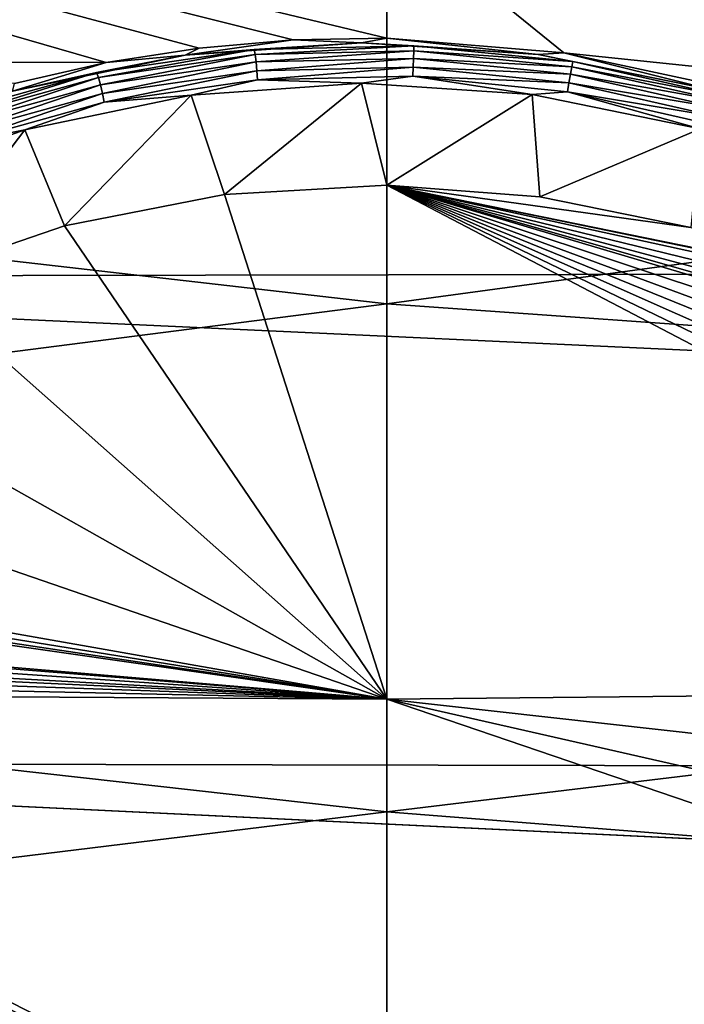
# Model space of a CAD drawing. Header units: metres. Extents: x -31 to 116, y -84 to 84.
# Tile 329 of 656: x 20.02 to 25.5, y -29.5 to -21.38. Entities that reach past the tile are written whole.
import ezdxf

# ---------------------------------------------------------------- set-up
doc = ezdxf.new("R2010")
doc.units = ezdxf.units.M
doc.layers.add('solid_80010000GA_11_1', color=7, linetype='CONTINUOUS')

msp = doc.modelspace()

# ---------------------------------------------------------------- linework, layer by layer
at = {"layer": 'solid_80010000GA_11_1'}
for points in [[(5.595928, -17.363726, -58.034225), (21.497269, -21.616348, -56.804199), (20.730347, -21.73646, -56.744804)], [(5.595928, -21.725851, -56.546066), (5.595928, -17.363726, -58.034225), (20.730347, -21.73646, -56.744804)], [(5.595928, -17.363726, -58.034225), (22.27318, -21.548958, -56.8438), (21.497269, -21.616348, -56.804199)], [(5.595928, -17.363726, -58.034225), (23.04767, -21.535429, -56.86322), (22.27318, -21.548958, -56.8438)], [(5.595928, -17.363726, -58.034225), (23.04767, -20.471352, -57.254906), (23.04767, -21.535429, -56.86322)], [(21, -18.9, 57.756149), (5.595928, -17.363726, 58.034225), (5.595928, -21.725851, 56.546066)], [(21.250086, -19.150087, 57.678059), (21, -18.9, 57.756149), (5.595928, -21.725851, 56.546066)], [(12.5, -19.366802, -55.339149), (103, -23.341595, -56.357498), (103, -18.847979, -58.015087)], [(12.5, -19.366768, 55.339161), (103, -18.848118, 58.015034), (103, -23.341688, 56.357452)], [(21.5, -19.4, 57.598862), (21.250086, -19.150087, 57.678059), (5.595928, -21.725851, 56.546066)], [(23.04767, -19.4, 57.626736), (21.5, -19.4, 57.598862), (5.595928, -21.725851, 56.546066)], [(23.04767, -23.726908, 55.984234), (23.04767, -19.4, 57.626736), (5.595928, -21.725851, 56.546066)], [(12.5, -23.505802, 53.711929), (12.5, -19.366768, 55.339161), (103, -23.341688, 56.357452)], [(12.5, -19.366802, -55.339149), (12.5, -23.505838, -53.711914), (103, -23.341595, -56.357498)], [(44.944008, -23.786966, -56.373806), (23.04767, -20.471352, -57.254906), (23.04767, -19.4, -57.626736)], [(44.944008, -23.786966, -56.373806), (23.04767, -19.4, -57.626736), (23.5, -19.4, -57.635067)], [(44.944008, -20.75223, 57.56015), (23.04767, -19.4, 57.626736), (23.04767, -23.726908, 55.984234)], [(44.944008, -23.786966, -56.373806), (23.5, -19.4, -57.635067), (31.5, -19.4, -57.782387)], [(24.505907, -21.656111, -56.844608), (23.04767, -21.535429, -56.86322), (23.04767, -20.471352, -57.254906)], [(44.944008, -23.786966, -56.373806), (24.505907, -21.656111, -56.844608), (23.04767, -20.471352, -57.254906)], [(44.944008, -25.275887, 55.722126), (44.944008, -20.75223, 57.56015), (23.04767, -23.726908, 55.984234)], [(21.383236, -21.673912, -55.688839), (21.497269, -21.616348, -56.804199), (22.27318, -21.548958, -56.8438)], [(22.836401, -21.571842, -55.768486), (21.383236, -21.673912, -55.688839), (22.27318, -21.548958, -56.8438)], [(21.95196, -21.627014, -55.656059), (21.383236, -21.673912, -55.688839), (22.836401, -21.571842, -55.768486)], [(23.269569, -21.596642, -55.704361), (21.95196, -21.627014, -55.656059), (22.836401, -21.571842, -55.768486)], [(21.959326, -21.669151, -55.594204), (21.95196, -21.627014, -55.656059), (23.269569, -21.596642, -55.704361)], [(21.959326, -21.669151, -55.594204), (23.269569, -21.596642, -55.704361), (23.268751, -21.639172, -55.642345)], [(22.836401, -21.571842, -55.768486), (22.27318, -21.548958, -56.8438), (23.04767, -21.535429, -56.86322)], [(24.294418, -21.668823, -55.770954), (22.836401, -21.571842, -55.768486), (23.04767, -21.535429, -56.86322)], [(23.269569, -21.596642, -55.704361), (22.836401, -21.571842, -55.768486), (24.294418, -21.668823, -55.770954)], [(24.294418, -21.668823, -55.770954), (23.04767, -21.535429, -56.86322), (24.505907, -21.656111, -56.844608)], [(23.268751, -21.639172, -55.642345), (23.269569, -21.596642, -55.704361), (24.581532, -21.728073, -55.689198)], [(24.581532, -21.728073, -55.689198), (23.269569, -21.596642, -55.704361), (24.294418, -21.668823, -55.770954)], [(21.383236, -21.673912, -55.688839), (19.958069, -21.97086, -55.531616), (20.730347, -21.73646, -56.744804)], [(20.651875, -21.817867, -55.544693), (19.958069, -21.97086, -55.531616), (21.383236, -21.673912, -55.688839)], [(21.95196, -21.627014, -55.656059), (20.651875, -21.817867, -55.544693), (21.383236, -21.673912, -55.688839)], [(20.667318, -21.858639, -55.48341), (20.651875, -21.817867, -55.544693), (21.95196, -21.627014, -55.656059)], [(20.667318, -21.858639, -55.48341), (21.95196, -21.627014, -55.656059), (21.959326, -21.669151, -55.594204)], [(20.667318, -21.858639, -55.48341), (21.959326, -21.669151, -55.594204), (20.684692, -21.919174, -55.442223)], [(21.959326, -21.669151, -55.594204), (21.967155, -21.731207, -55.552372), (20.684692, -21.919174, -55.442223)], [(21.383236, -21.673912, -55.688839), (20.730347, -21.73646, -56.744804), (21.497269, -21.616348, -56.804199)], [(21.959326, -21.669151, -55.594204), (23.268751, -21.639172, -55.642345), (21.967155, -21.731207, -55.552372)], [(23.268751, -21.639172, -55.642345), (23.266905, -21.70159, -55.600365), (21.967155, -21.731207, -55.552372)], [(23.268751, -21.639172, -55.642345), (24.572525, -21.77002, -55.627438), (23.266905, -21.70159, -55.600365)], [(23.268751, -21.639172, -55.642345), (24.581532, -21.728073, -55.689198), (24.572525, -21.77002, -55.627438)], [(25.730364, -21.961842, -55.694927), (24.294418, -21.668823, -55.770954), (24.505907, -21.656111, -56.844608)], [(24.581532, -21.728073, -55.689198), (24.294418, -21.668823, -55.770954), (25.730364, -21.961842, -55.694927)], [(44.944008, -23.786966, -56.373806), (25.942295, -21.964745, -56.752953), (24.505907, -21.656111, -56.844608)], [(25.730364, -21.961842, -55.694927), (24.505907, -21.656111, -56.844608), (25.942295, -21.964745, -56.752953)], [(5.595928, -21.725851, -56.546066), (20.730347, -21.73646, -56.744804), (19.975246, -21.908407, -56.6656)], [(23.04767, -23.726908, 55.984234), (5.595928, -21.725851, 56.546066), (5.595928, -25.962206, 54.73056)], [(19.958069, -21.97086, -55.531616), (19.975246, -21.908407, -56.6656), (20.730347, -21.73646, -56.744804)], [(20.684692, -21.919174, -55.442223), (21.967155, -21.731207, -55.552372), (20.701527, -21.990946, -55.427124)], [(21.967155, -21.731207, -55.552372), (21.974335, -21.804436, -55.536655), (20.701527, -21.990946, -55.427124)], [(21.967155, -21.731207, -55.552372), (23.266905, -21.70159, -55.600365), (21.974335, -21.804436, -55.536655)], [(23.266905, -21.70159, -55.600365), (23.26429, -21.775099, -55.584522), (21.974335, -21.804436, -55.536655)], [(23.266905, -21.70159, -55.600365), (24.561047, -21.831631, -55.5858), (23.26429, -21.775099, -55.584522)], [(24.572525, -21.77002, -55.627438), (24.561047, -21.831631, -55.5858), (23.266905, -21.70159, -55.600365)], [(24.572525, -21.77002, -55.627438), (24.581532, -21.728073, -55.689198), (25.865438, -22.018164, -55.610096)], [(25.865438, -22.018164, -55.610096), (24.581532, -21.728073, -55.689198), (25.730364, -21.961842, -55.694927)], [(20.651875, -21.817867, -55.544693), (19.392134, -22.166264, -55.370651), (19.958069, -21.97086, -55.531616)], [(19.415436, -22.204706, -55.310352), (19.392134, -22.166264, -55.370651), (20.651875, -21.817867, -55.544693)], [(19.415436, -22.204706, -55.310352), (20.651875, -21.817867, -55.544693), (20.667318, -21.858639, -55.48341)], [(20.701527, -21.990946, -55.427124), (21.974335, -21.804436, -55.536655), (20.715437, -22.063707, -55.440109)], [(21.974335, -21.804436, -55.536655), (21.979845, -21.878389, -55.549126), (20.715437, -22.063707, -55.440109)], [(21.974335, -21.804436, -55.536655), (23.26429, -21.775099, -55.584522), (21.979845, -21.878389, -55.549126)], [(23.26429, -21.775099, -55.584522), (23.26128, -21.849207, -55.59692), (21.979845, -21.878389, -55.549126)], [(23.26429, -21.775099, -55.584522), (24.548717, -21.90423, -55.570343), (23.26128, -21.849207, -55.59692)], [(24.561047, -21.831631, -55.5858), (24.548717, -21.90423, -55.570343), (23.26429, -21.775099, -55.584522)], [(24.561047, -21.831631, -55.5858), (25.827456, -22.118202, -55.508194), (24.548717, -21.90423, -55.570343)], [(24.572525, -21.77002, -55.627438), (25.848358, -22.058544, -55.549), (24.561047, -21.831631, -55.5858)], [(25.848358, -22.058544, -55.549), (25.827456, -22.118202, -55.508194), (24.561047, -21.831631, -55.5858)], [(24.572525, -21.77002, -55.627438), (25.865438, -22.018164, -55.610096), (25.848358, -22.058544, -55.549)], [(19.415436, -22.204706, -55.310352), (20.667318, -21.858639, -55.48341), (19.442049, -22.262583, -55.270294)], [(20.667318, -21.858639, -55.48341), (20.684692, -21.919174, -55.442223), (19.442049, -22.262583, -55.270294)], [(19.442049, -22.262583, -55.270294), (20.684692, -21.919174, -55.442223), (19.468195, -22.331741, -55.256306)], [(20.684692, -21.919174, -55.442223), (20.701527, -21.990946, -55.427124), (19.468195, -22.331741, -55.256306)], [(20.715437, -22.063707, -55.440109), (21.979845, -21.878389, -55.549126), (21.432562, -22.004286, -55.548073)], [(21.979845, -21.878389, -55.549126), (22.837111, -21.905556, -55.62682), (21.432562, -22.004286, -55.548073)], [(22.837111, -21.905556, -55.62682), (21.706841, -22.824995, -56.333199), (21.432562, -22.004286, -55.548073)], [(22.837111, -21.905556, -55.62682), (23.04767, -22.747948, -56.389107), (21.706841, -22.824995, -56.333199)], [(21.979845, -21.878389, -55.549126), (23.26128, -21.849207, -55.59692), (22.837111, -21.905556, -55.62682)], [(23.26128, -21.849207, -55.59692), (24.246378, -21.998972, -55.63018), (22.837111, -21.905556, -55.62682)], [(24.246378, -21.998972, -55.63018), (23.04767, -22.747948, -56.389107), (22.837111, -21.905556, -55.62682)], [(23.26128, -21.849207, -55.59692), (24.537292, -21.977451, -55.583115), (24.246378, -21.998972, -55.63018)], [(24.548717, -21.90423, -55.570343), (24.537292, -21.977451, -55.583115), (23.26128, -21.849207, -55.59692)], [(24.548717, -21.90423, -55.570343), (25.805691, -22.188734, -55.493614), (24.537292, -21.977451, -55.583115)], [(25.827456, -22.118202, -55.508194), (25.805691, -22.188734, -55.493614), (24.548717, -21.90423, -55.570343)], [(19.468195, -22.331741, -55.256306), (20.701527, -21.990946, -55.427124), (19.490166, -22.402308, -55.270226)], [(20.701527, -21.990946, -55.427124), (20.715437, -22.063707, -55.440109), (19.490166, -22.402308, -55.270226)], [(21.432562, -22.004286, -55.548073), (20.386131, -23.083088, -56.204445), (20.058943, -22.291315, -55.395317)], [(20.715437, -22.063707, -55.440109), (21.432562, -22.004286, -55.548073), (20.058943, -22.291315, -55.395317)], [(21.432562, -22.004286, -55.548073), (21.706841, -22.824995, -56.333199), (20.386131, -23.083088, -56.204445)], [(24.246378, -21.998972, -55.63018), (24.309805, -22.84198, -56.374855), (23.04767, -22.747948, -56.389107)], [(24.537292, -21.977451, -55.583115), (25.632374, -22.282747, -55.558414), (24.246378, -21.998972, -55.63018)], [(25.632374, -22.282747, -55.558414), (24.309805, -22.84198, -56.374855), (24.246378, -21.998972, -55.63018)], [(24.537292, -21.977451, -55.583115), (25.78616, -22.260073, -55.507179), (25.632374, -22.282747, -55.558414)], [(25.805691, -22.188734, -55.493614), (25.78616, -22.260073, -55.507179), (24.537292, -21.977451, -55.583115)], [(19.490166, -22.402308, -55.270226), (20.715437, -22.063707, -55.440109), (20.058943, -22.291315, -55.395317)], [(20.058943, -22.291315, -55.395317), (19.127661, -23.513071, -56.004345), (18.742916, -22.761051, -55.167679)], [(19.490166, -22.402308, -55.270226), (20.058943, -22.291315, -55.395317), (18.742916, -22.761051, -55.167679)], [(20.058943, -22.291315, -55.395317), (20.386131, -23.083088, -56.204445), (19.127661, -23.513071, -56.004345)], [(25.632374, -22.282747, -55.558414), (25.553888, -23.094933, -56.295174), (24.309805, -22.84198, -56.374855)], [(21.706841, -22.824995, -56.333199), (23.04767, -22.747948, -56.389107), (23.04767, -26.9874, -54.487438)], [(31.004324, -26.905794, -54.68261), (23.04767, -26.9874, -54.487438), (23.04767, -22.747948, -56.389107)], [(26.755745, -23.502787, -56.148853), (26.888149, -23.536854, -56.137028), (23.04767, -22.747948, -56.389107)], [(28.125021, -23.85359, -56.026711), (23.04767, -22.747948, -56.389107), (26.888149, -23.536854, -56.137028)], [(25.553888, -23.094933, -56.295174), (26.755745, -23.502787, -56.148853), (23.04767, -22.747948, -56.389107)], [(24.309805, -22.84198, -56.374855), (25.553888, -23.094933, -56.295174), (23.04767, -22.747948, -56.389107)], [(30.641781, -26.411512, -54.916027), (31.004324, -26.905794, -54.68261), (23.04767, -22.747948, -56.389107)], [(30.242102, -25.938755, -55.133194), (30.641781, -26.411512, -54.916027), (23.04767, -22.747948, -56.389107)], [(29.806677, -25.489529, -55.333946), (30.242102, -25.938755, -55.133194), (23.04767, -22.747948, -56.389107)], [(29.337193, -25.066338, -55.517944), (29.806677, -25.489529, -55.333946), (23.04767, -22.747948, -56.389107)], [(28.83744, -24.672749, -55.684433), (29.337193, -25.066338, -55.517944), (23.04767, -22.747948, -56.389107)], [(28.307953, -24.309553, -55.833866), (28.83744, -24.672749, -55.684433), (23.04767, -22.747948, -56.389107)], [(28.199362, -24.216059, -55.872414), (28.307953, -24.309553, -55.833866), (23.04767, -22.747948, -56.389107)], [(28.132141, -24.102646, -55.920155), (28.199362, -24.216059, -55.872414), (23.04767, -22.747948, -56.389107)], [(28.107334, -23.980614, -55.972126), (28.132141, -24.102646, -55.920155), (23.04767, -22.747948, -56.389107)], [(28.125021, -23.85359, -56.026711), (28.107334, -23.980614, -55.972126), (23.04767, -22.747948, -56.389107)], [(20.386131, -23.083088, -56.204445), (21.706841, -22.824995, -56.333199), (23.04767, -26.9874, -54.487438)], [(19.127661, -23.513071, -56.004345), (20.386131, -23.083088, -56.204445), (23.04767, -26.9874, -54.487438)], [(12.5, -23.505838, -53.711914), (103, -27.691591, -54.352322), (103, -23.341595, -56.357498)], [(12.5, -23.505802, 53.711929), (103, -23.341688, 56.357452), (103, -27.689806, 54.35323)], [(12.5, -27.509588, 51.775642), (12.5, -23.505802, 53.711929), (103, -27.689806, 54.35323)], [(12.5, -23.505838, -53.711914), (12.5, -27.509621, -51.775623), (103, -27.691591, -54.352322)], [(17.943159, -24.109961, -55.73037), (19.127661, -23.513071, -56.004345), (23.04767, -26.9874, -54.487438)], [(23.04767, -27.916229, 54.017448), (23.04767, -23.726908, 55.984234), (5.595928, -25.962206, 54.73056)], [(44.944008, -25.275887, 55.722126), (23.04767, -23.726908, 55.984234), (23.04767, -27.916229, 54.017448)], [(16.861902, -24.857508, -55.383644), (17.943159, -24.109961, -55.73037), (23.04767, -26.9874, -54.487438)], [(15.915729, -25.731344, -54.968346), (16.861902, -24.857508, -55.383644), (23.04767, -26.9874, -54.487438)], [(44.944008, -29.641315, 53.527733), (44.944008, -25.275887, 55.722126), (23.04767, -27.916229, 54.017448)], [(15.804276, -25.819496, -54.925289), (15.915729, -25.731344, -54.968346), (23.04767, -26.9874, -54.487438)], [(15.658215, -25.880358, -54.894409), (15.804276, -25.819496, -54.925289), (23.04767, -26.9874, -54.487438)], [(14.141746, -26.229488, -54.705948), (15.488615, -25.904158, -54.880608), (23.04767, -26.9874, -54.487438)], [(15.488615, -25.904158, -54.880608), (15.658215, -25.880358, -54.894409), (23.04767, -26.9874, -54.487438)], [(23.04767, -27.916229, 54.017448), (5.595928, -25.962206, 54.73056), (5.595928, -30.048264, 52.598217)], [(14.271475, -26.276325, -54.685352), (14.141746, -26.229488, -54.705948), (23.04767, -26.9874, -54.487438)], [(14.508245, -26.402161, -54.628002), (14.271475, -26.276325, -54.685352), (23.04767, -26.9874, -54.487438)], [(14.745036, -26.528009, -54.570648), (14.508245, -26.402161, -54.628002), (23.04767, -26.9874, -54.487438)], [(14.850119, -26.605112, -54.534645), (14.745036, -26.528009, -54.570648), (23.04767, -26.9874, -54.487438)], [(14.918262, -26.700624, -54.48896), (14.850119, -26.605112, -54.534645), (23.04767, -26.9874, -54.487438)], [(14.949792, -26.8118, -54.434811), (14.918262, -26.700624, -54.48896), (23.04767, -26.9874, -54.487438)], [(14.940555, -26.937017, -54.372818), (14.949792, -26.8118, -54.434811), (23.04767, -26.9874, -54.487438)], [(14.940555, -26.937017, -54.372818), (23.04767, -31.069263, -52.267593), (14.882498, -27.072088, -54.304825)], [(14.940555, -26.937017, -54.372818), (23.04767, -26.9874, -54.487438), (23.04767, -31.069263, -52.267593)], [(31.004324, -26.905794, -54.68261), (31.608759, -27.943922, -54.171326), (23.04767, -26.9874, -54.487438)], [(32.305847, -30.139357, -52.995266), (23.04767, -31.069263, -52.267593), (23.04767, -26.9874, -54.487438)], [(32.04496, -29.029888, -53.605869), (32.305847, -30.139357, -52.995266), (23.04767, -26.9874, -54.487438)], [(31.608759, -27.943922, -54.171326), (32.04496, -29.029888, -53.605869), (23.04767, -26.9874, -54.487438)], [(14.605113, -27.553627, -54.057949), (14.882498, -27.072088, -54.304825), (23.04767, -31.069263, -52.267593)], [(12.5, -27.509588, 51.775642), (103, -27.689806, 54.35323), (103, -31.86529, 52.015404)], [(12.5, -31.355293, 49.541309), (12.5, -27.509588, 51.775642), (103, -31.86529, 52.015404)], [(12.5, -27.509621, -51.775623), (103, -31.870413, -52.012264), (103, -27.691591, -54.352322)], [(12.5, -27.509621, -51.775623), (12.5, -31.355318, -49.54129), (103, -31.870413, -52.012264)], [(14.368186, -28.035181, -53.806263), (14.605113, -27.553627, -54.057949), (23.04767, -31.069263, -52.267593)], [(23.04767, -31.943884, 51.737694), (23.04767, -27.916229, 54.017448), (5.595928, -30.048264, 52.598217)], [(44.944008, -29.641315, 53.527733), (23.04767, -27.916229, 54.017448), (23.04767, -31.943884, 51.737694)], [(14.008547, -29.007959, -53.282787), (14.368186, -28.035181, -53.806263), (23.04767, -31.069263, -52.267593)], [(13.786551, -30.026115, -52.712452), (14.008547, -29.007959, -53.282787), (23.04767, -31.069263, -52.267593)]]:
    msp.add_3dface(points, dxfattribs=at)

doc.saveas('drawing.dxf')
